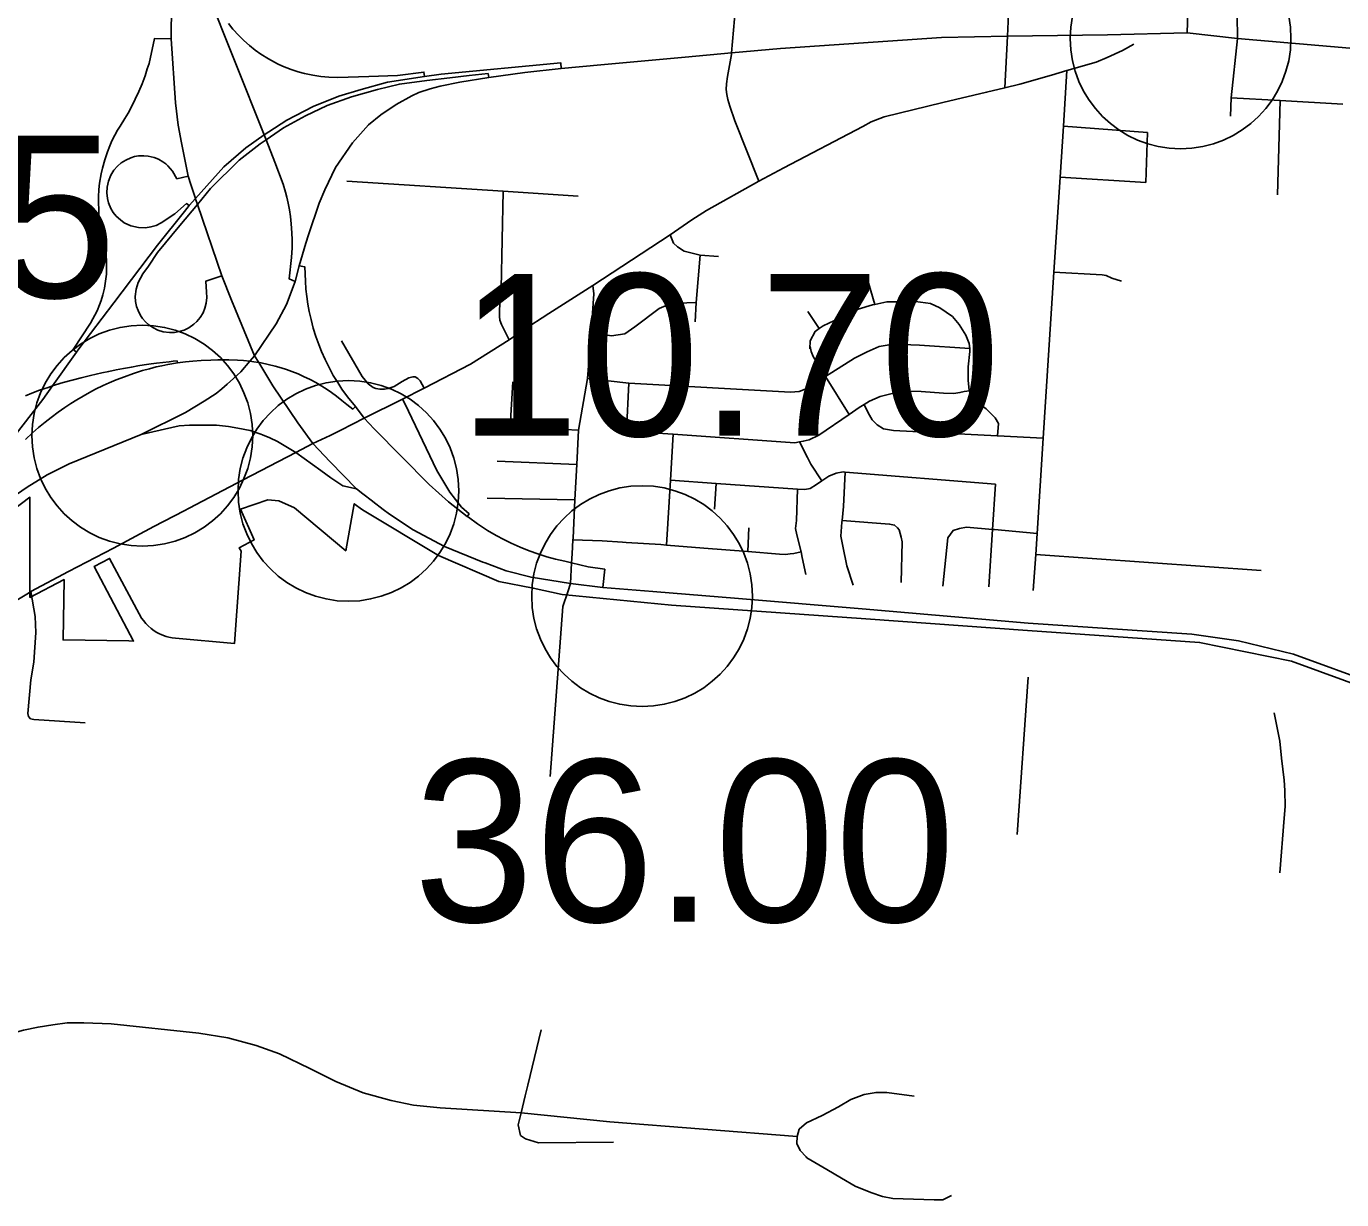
# Model space of a CAD drawing. Extents: x 1729596 to 1934326, y 644115 to 911751.
# Drawn here: x 1854280 to 1863218, y 727638 to 735609 of the extents above; entities that cross this region are included whole.
import ezdxf

# ---------------------------------------------------------------- set-up
doc = ezdxf.new("R2010")
doc.units = 0
for name, color, linetype in [('Default', 7, 'Continuous'), ('GM_X_City_Street', 7, 'Continuous'), ('GM_X_Corporation', 7, 'Continuous'), ('GM_X_County_Road', 7, 'Continuous'), ('GM_X_Interchange_Ramps', 7, 'Continuous'), ('GM_X_Interstate_Route', 7, 'Continuous'), ('GM_X_State_Route', 7, 'Continuous'), ('GM_X_US_Route', 7, 'Continuous')]:
    doc.layers.add(name, color=color, linetype=linetype)

msp = doc.modelspace()

# ---------------------------------------------------------------- linework, layer by layer
at = {"layer": 'Default'}
for centre in [(1862122.9, 735526.6), (1855068.3, 732828), (1856468.7, 732453.1), (1858464.1, 731737.8)]:
    msp.add_circle(centre, 750, dxfattribs=at)
at = {"layer": 'GM_X_City_Street'}
for points in [[(1860928.5, 735191), (1860946.3, 735541.5), (1860983.1, 736340.4), (1860995.2, 736422.4), (1861019.4, 736505.3), (1861060.5, 736584.8), (1861153.1, 736753.3), (1861210.8, 736879.3), (1861236.5, 736956)], [(1859070.9, 735418.1), (1859072.7, 735427.9), (1859098.8, 735735.7)], [(1862510, 735526.9), (1862506.9, 735684)], [(1859256.5, 734556.9), (1859426.5, 734647.9), (1859965.1, 734929.2), (1860021.6, 734960.3), (1860108.2, 734992.9), (1860507.9, 735092.2), (1860805, 735161.3), (1860928.5, 735191), (1861030, 735215.5), (1861245.9, 735276.4), (1861351, 735307.7), (1861549.4, 735364.9), (1861623.8, 735397.1), (1861727.9, 735444), (1861804.6, 735486.8)], [(1862462, 734998.7), (1862467.5, 735123), (1862510, 735526.9)], [(1859256.5, 734556.9), (1859094.6, 734966.6), (1859060.9, 735067.5), (1859047.1, 735111.6), (1859039.2, 735145.6), (1859036.4, 735180.1), (1859038.8, 735218.7), (1859044.1, 735267.9), (1859070.9, 735418.1)], [(1861122.2, 731775.3), (1861138.6, 732021.5), (1861147.8, 732164.1), (1861189.6, 732811.1), (1861262.6, 733939.6), (1861304.2, 734584), (1861326.6, 734930.1), (1861351, 735307.7)], [(1862467.5, 735123), (1862800.5, 735104), (1863225.3, 735079.9)], [(1862780.6, 734464.3), (1862800.5, 735104)], [(1861326.6, 734930.1), (1861898.1, 734888.1)], [(1861886.2, 734547.8), (1861898.1, 734888.1)], [(1861304.2, 734584), (1861886.2, 734547.8)], [(1856459, 734556.3), (1857519.7, 734488.1), (1858029, 734455.4)], [(1856979.5, 733149.4), (1856982.9, 733151.1), (1857297.7, 733314.2), (1857561.7, 733479.6), (1857656.6, 733544.1), (1857831.1, 733657.1), (1858129.2, 733848.3), (1858655.7, 734191.2), (1858802.9, 734294.4), (1858901.5, 734358.1), (1859256.5, 734556.9)], [(1857561.7, 733479.6), (1857508.6, 733583.5), (1857498, 733612.4), (1857495, 733636.7), (1857495.7, 733684.4), (1857505.6, 733827.8), (1857519.7, 734488.1)], [(1858655.7, 734191.2), (1858678.4, 734136.6), (1858704.3, 734110.8), (1858749.8, 734082), (1858858.4, 734053.1), (1858983.7, 734044.4)], [(1858824, 733602.3), (1858832.3, 733732.4), (1858858.4, 734053.1)], [(1860045.8, 733719.3), (1859987.4, 733921)], [(1861262.6, 733939.6), (1861589.2, 733919.7), (1861617.1, 733915.3), (1861656.8, 733898.6), (1861722.5, 733877.4)], [(1857989.1, 732025.8), (1857994.3, 732119.3), (1857995, 732132.1), (1858008, 732392.6), (1858020, 732632.3), (1858031.7, 732866.3), (1858092.8, 733215.6), (1858117.1, 733529.7), (1858136.8, 733790.7), (1858129.2, 733848.3)], [(1858117.1, 733529.7), (1858256.4, 733505.8), (1858346.6, 733520.3), (1858415.4, 733567.2), (1858579.6, 733690.7), (1858640, 733715.7), (1858704.2, 733728.6), (1858832.3, 733732.4)], [(1859605.6, 733472.8), (1859640.7, 733536.3), (1859668.3, 733555), (1859695.4, 733573.4), (1859810.3, 733627.6), (1859933.4, 733687.6), (1860029.8, 733716), (1860045.8, 733719.3), (1860128.2, 733736.3), (1860232.2, 733736.6), (1860322.2, 733739), (1860423.9, 733725.3)], [(1860880.2, 732827.2), (1860885.6, 732910), (1860864.3, 732948.4), (1860801.4, 733009.6), (1860720.5, 733071.1), (1860697.1, 733105.6), (1860687.9, 733131.4), (1860685.6, 733137.8), (1860678.8, 733202), (1860680.4, 733296.2), (1860692.2, 733400.1), (1860690.3, 733421), (1860687.2, 733454.3), (1860664.2, 733510.8), (1860619.4, 733583.7), (1860572.4, 733636.6), (1860487.5, 733696.1), (1860423.9, 733725.3)], [(1859668.3, 733555), (1859591.1, 733671.4)], [(1856982.9, 733151.1), (1856955.6, 733200.4), (1856940.4, 733217.1), (1856922.2, 733227), (1856907, 733227), (1856879, 733220.2), (1856835, 733195.1), (1856778.8, 733162.5), (1856738.6, 733148.1), (1856712.8, 733142.8), (1856682.5, 733142.8), (1856655.1, 733147.3), (1856636.9, 733155.7), (1856602.8, 733180.7), (1856561.8, 733229.2), (1856422.3, 733472)], [(1858092.8, 733215.6), (1858373.6, 733184.5), (1859473.5, 733122.5), (1859531.6, 733127.4), (1859571.8, 733142.8), (1859628.4, 733175.9), (1859711.1, 733229.1), (1859907.5, 733355.5), (1859994.3, 733398), (1860074.9, 733432.7), (1860171.1, 733449.1), (1860349, 733442.1), (1860690.3, 733421)], [(1859871.2, 732971.7), (1859711.1, 733229.1), (1859625.8, 733366.2), (1859612.4, 733400.5), (1859606.9, 733432.7), (1859604.7, 733418.7), (1859605.6, 733472.8)], [(1856417.6, 732866.2), (1856576.3, 732946.3), (1856836.5, 733076), (1856979.5, 733149.4)], [(1857567.8, 732886.9), (1857587, 733194.7)], [(1858359, 732859), (1858373.6, 733184.5)], [(1858359, 732859), (1858675.2, 732837), (1859501.5, 732779.4), (1859532.7, 732785.3), (1859559.7, 732790.4), (1859599.9, 732799.7), (1859664.4, 732830.7), (1859871.2, 732971.7), (1859939.6, 733018.3), (1859973.4, 733038.8), (1860010.4, 733061.2), (1860080.9, 733094), (1860191.4, 733120.2), (1860261.6, 733131), (1860359.5, 733127.3), (1860511.3, 733116.7), (1860581.3, 733115.5), (1860623.3, 733120.8), (1860653.5, 733128.3), (1860687.9, 733131.4), (1860691.5, 733131.7)], [(1859973.4, 733038.8), (1860001, 732983.2), (1860028.2, 732934.7), (1860061.6, 732902), (1860105.1, 732875.2), (1860172.9, 732864.1), (1860876.8, 732827.4), (1860877.5, 732827.4)], [(1857361.8, 732896), (1857567.8, 732886.9), (1858031.7, 732866.3)], [(1858630.2, 732084.7), (1858656.6, 732525.5), (1858675.2, 732837)], [(1860877.5, 732827.4), (1860880.2, 732827.2), (1861189.6, 732811.1)], [(1859686.3, 732521.6), (1859611, 732635.2), (1859587.8, 732679.7), (1859532.7, 732785.3)], [(1857479.6, 732653.6), (1858020, 732632.3)], [(1858656.6, 732525.5), (1858967.4, 732503.8), (1859520.6, 732465.1), (1859569.9, 732461.7), (1859606.1, 732469), (1859648.5, 732496.4), (1859686.3, 732521.6), (1859733.5, 732553), (1859781.8, 732572.2), (1859830, 732581.4), (1859844.3, 732580.3), (1860864.4, 732497.6)], [(1859898.5, 731812.9), (1859854.8, 731943.9), (1859827.2, 732076.6), (1859814.4, 732144.9), (1859822, 732241), (1859823, 732251.4), (1859831.9, 732347), (1859844.3, 732580.3)], [(1858955.7, 732327.9), (1858967.4, 732503.8)], [(1859575.8, 731884.6), (1859551.8, 731999.2), (1859544.5, 732039.3), (1859516.6, 732154), (1859507.3, 732198.3), (1859512.3, 732252.3), (1859520.6, 732465.1)], [(1860820.2, 731801.2), (1860844.9, 732190.9), (1860864.4, 732497.6)], [(1857411.2, 732402.4), (1858008, 732392.6)], [(1859823, 732251.4), (1860145.8, 732227.4), (1860179.6, 732220.8), (1860199.3, 732202.5), (1860211.1, 732188.2), (1860224.2, 732137.9), (1860231.6, 732105.8), (1860224.8, 731831.4)], [(1859183.1, 732040.9), (1859189.4, 732201.7)], [(1860508.4, 731806.5), (1860542.1, 732134.5), (1860577, 732184), (1860621.2, 732197.3), (1860669.3, 732206.5), (1860844.9, 732190.9), (1860857.8, 732189.8), (1860859.2, 732189.7)], [(1860859.2, 732189.7), (1861147.8, 732164.1)], [(1857994.3, 732119.3), (1858194, 732112.5), (1858330, 732104), (1858356.8, 732102.3)], [(1858356.8, 732102.3), (1858591.5, 732087.7), (1858630.2, 732084.7), (1858883.1, 732064.7), (1859183.1, 732040.9), (1859398.3, 732023.8), (1859438.2, 732021.1), (1859470.3, 732024.6), (1859496.3, 732028.2), (1859544.5, 732039.3)], [(1857959.3, 731767.6), (1857977.9, 731823.6), (1857985.7, 731963.9), (1857989.1, 732025.8)], [(1861138.6, 732021.5), (1862670.7, 731912.8)], [(1853727, 731391), (1854027.8, 731590.7), (1854129.7, 731658.5), (1854295.1, 731758.4)], [(1854679.2, 730876.8), (1854330.4, 730899.7), (1854309.7, 730904.3), (1854294.8, 730919.4), (1854290.5, 730940.2), (1854310.1, 731169.4), (1854331.2, 731290), (1854345.5, 731491.1), (1854339.3, 731599.7), (1854311.4, 731768.3)], [(1857926.2, 731668.3), (1857959.3, 731767.6)], [(1857840, 730511.8), (1857926.2, 731668.3)], [(1861012.7, 730119), (1861087.5, 731187.6)], [(1862798.1, 729856.9), (1862826.7, 730229.1), (1862834.1, 730309.1), (1862832, 730417.3), (1862827.3, 730487.5), (1862808, 730636.1), (1862798, 730752.5), (1862759.4, 730945.5)], [(1852804.3, 728577.7), (1853072.5, 728555.6), (1853189.7, 728549.5), (1853292.1, 728549.9), (1853495.7, 728566.8), (1853695.8, 728604.6), (1853889, 728664.3), (1854125.2, 728750.5), (1854261.6, 728789.2), (1854360, 728810.2), (1854461, 728826.2), (1854558.7, 728838), (1854573.7, 728838.2)], [(1854573.7, 728838.2), (1854671.5, 728839.7), (1854855.7, 728833), (1855451.9, 728767.9), (1855649, 728737.4), (1855841.9, 728685.7), (1856000, 728627.7), (1856206.5, 728529.7), (1856382.5, 728441.2), (1856569.1, 728364.3), (1856759.9, 728311.5), (1856911.6, 728279.9), (1857092.3, 728261.9), (1857642.5, 728227), (1858245.4, 728167.4), (1859516.8, 728066.7)], [(1857687.6, 728415.2), (1857777.7, 728791.7)], [(1858270.3, 728028.1), (1857759.9, 728024.4), (1857672.6, 728050.9), (1857637.2, 728073.9), (1857623.3, 728146.5), (1857642.5, 728227), (1857670.5, 728343.6), (1857687.6, 728415.2)], [(1860312.5, 728341.9), (1860126.1, 728366), (1860053.9, 728366), (1859973.2, 728352.3), (1859882.1, 728317.9), (1859797.9, 728267.8), (1859687.7, 728208.7), (1859581.5, 728159.6), (1859532.3, 728116.3), (1859516.8, 728066.7)], [(1859516.8, 728066.7), (1859514.6, 728019.9), (1859538.2, 727970.7), (1859578.1, 727928.1)], [(1859578.1, 727928.1), (1859583.2, 727922.7), (1859720.6, 727843.7), (1859818.5, 727783.6), (1859913, 727730.3), (1860017.8, 727685.7), (1860096.9, 727658.2), (1860167.3, 727646.1), (1860449.1, 727637.5), (1860507.5, 727637.5), (1860567.6, 727666.7)]]:
    msp.add_lwpolyline(points, dxfattribs=at)
at = {"layer": 'GM_X_Corporation'}
msp.add_lwpolyline([(1854027.7, 732200.7), (1854304.2, 732409.2), (1854304.2, 731729.1), (1854537.4, 731849.7), (1854530.1, 731440.8), (1854977.5, 731434.5), (1855009.4, 731432.2), (1854740.4, 731938.1), (1854846.4, 731994.5), (1855046.4, 731618.4), (1855063.5, 731589), (1855075.8, 731571.6), (1855092.2, 731552), (1855108, 731535.8), (1855128.4, 731517.8), (1855150, 731502.1), (1855166.8, 731491.6), (1855180.7, 731484), (1855201.9, 731474.3), (1855229.8, 731464.2), (1855249.6, 731458.8), (1855271.5, 731454.5), (1855293.2, 731451.8), (1855695.6, 731416.6), (1855739.5, 732044), (1855725.9, 732065), (1855828.3, 732119.4), (1855735.5, 732327.7), (1855921.8, 732391.8), (1855996.5, 732385.3), (1856102.5, 732338.1), (1856450.3, 732046.4), (1856509, 732364.9), (1856563.9, 732324.6), (1857080.2, 732014), (1857490.2, 731837.4), (1857725, 731792.9), (1857921.4, 731749), (1858664.2, 731675.5), (1859985.1, 731584.4), (1861082.9, 731504.9), (1862251.7, 731423.1), (1862877.3, 731296), (1863430.3, 731093.5)], dxfattribs=at)
at = {"layer": 'GM_X_County_Road'}
for points in [[(1855353.3, 732318.3), (1855386.2, 732335.3), (1855754.7, 732528.5), (1856112, 732713.9), (1856227.5, 732773.7), (1856344.9, 732829.4), (1856417.6, 732866.2)], [(1854295.1, 731758.4), (1854311.4, 731768.3), (1854568, 731904.6), (1854872.4, 732064.7), (1855145.7, 732210.7), (1855353.3, 732318.3)]]:
    msp.add_lwpolyline(points, dxfattribs=at)
at = {"layer": 'GM_X_Interchange_Ramps'}
for points in [[(1856107, 733875.9), (1856066, 733894.2), (1856081.7, 734039.2), (1856085.6, 734103.7), (1856086.3, 734157.4), (1856085.1, 734205.9), (1856080.8, 734268), (1856075.2, 734317), (1856068.4, 734361.6), (1856059.6, 734408.3), (1856050.7, 734448.3), (1856042, 734482.1), (1856025.7, 734537.1), (1855969.1, 734686.8), (1855909, 734837.9), (1855895.9, 734870.7), (1855501.5, 735861.3), (1855487.3, 735906.5), (1855471.1, 735965.4), (1855490.7, 735966.9)], [(1856986.5, 735267.1), (1856982.1, 735297.4), (1856803.4, 735274.2), (1856608, 735267.6), (1856396.2, 735261), (1856335.9, 735262.8), (1856282.4, 735267.8), (1856227.4, 735276.1), (1856169.7, 735288.5), (1856128.4, 735299.7), (1856079.4, 735315.8), (1856021.7, 735338.7), (1855986.4, 735355), (1855925.8, 735387.3), (1855874, 735419.7), (1855835.5, 735447.1), (1855795.9, 735478.4), (1855757.1, 735512.6), (1855723.7, 735545.5), (1855684.1, 735589.1), (1855653.6, 735626.9)], [(1855264.7, 735524.5), (1855150.9, 735525.3), (1855114.9, 735355.9), (1855102.5, 735319.8), (1855087.5, 735272.8), (1855066.4, 735217.2), (1855044.9, 735165.9), (1855020.7, 735113.4), (1854994.3, 735061.2), (1854971.7, 735019.8), (1854950.6, 734983.5), (1854917.3, 734930.9), (1854900.9, 734903.6), (1854881.6, 734868.6), (1854862.4, 734830), (1854847.6, 734797), (1854831.4, 734756.3), (1854813, 734701.9), (1854797.8, 734646.3), (1854789, 734606.5), (1854778.5, 734542.4), (1854773.9, 734499.7), (1854771, 734450.2), (1854770.4, 734411), (1854772, 734362.9), (1854774, 734333.8), (1854779.8, 734283), (1854785.8, 734245.5), (1854795.2, 734203), (1854805.9, 734162.5), (1854813.6, 734126.1), (1854818.8, 734094.3), (1854823.5, 734053.4), (1854826, 734014), (1854826.2, 733966.2), (1854824.1, 733925.2), (1854818.8, 733877), (1854810.5, 733829.3), (1854799.9, 733784.8), (1854788.2, 733745.5), (1854778.2, 733717), (1854761.7, 733676.2), (1854715.3, 733591.5), (1854598.7, 733412.9), (1854622.2, 733396.2)], [(1857914.3, 735321.4), (1857912.2, 735360.7), (1857099.3, 735283.5), (1856986.5, 735267.1), (1856733.5, 735230.3), (1856555.9, 735180.5), (1856403.1, 735134.3), (1856229.1, 735063.3), (1856051.5, 734970.9), (1855927.2, 734892.7), (1855895.9, 734870.7), (1855770.9, 734782.6), (1855621.7, 734654.7), (1855429, 734439), (1855385.7, 734390.6), (1855354.9, 734349.9), (1855170.6, 734121.7), (1854875.8, 733730.9), (1854637.8, 733418.2), (1854622.2, 733396.2), (1854458.3, 733165.8), (1854392.7, 733073.6), (1854179.6, 732800)], [(1855609.1, 733914.2), (1855499.6, 733876.9), (1855504.4, 733803.3), (1855506.5, 733766.9), (1855502.5, 733727.3), (1855493.9, 733694.2), (1855480.9, 733662.8), (1855461.4, 733630.5), (1855439.3, 733603.7), (1855419.2, 733584.9), (1855384.4, 733560.7), (1855353, 733545.5), (1855318.3, 733534.7), (1855286.5, 733529.6), (1855252.6, 733528.7), (1855210.6, 733534.3), (1855173.7, 733545.7), (1855140.3, 733562), (1855112, 733581.6), (1855091.2, 733600.2), (1855070.8, 733623.6), (1855056.5, 733644.4), (1855039.5, 733677.5), (1855029.6, 733705.9), (1855022.6, 733739.9), (1855020.6, 733773.5), (1855026.2, 733823.2), (1855039.4, 733867.9), (1855070.9, 733927.4), (1855110.6, 733980.4), (1855171.8, 734071.5), (1855324, 734255.2), (1855442.7, 734398.4), (1855532.5, 734506.8), (1855726.1, 734698.8), (1855870.1, 734811.3), (1855909, 734837.9), (1856027.3, 734918.9), (1856176.2, 735001.7), (1856323.5, 735071.2), (1856490.6, 735130.8), (1856666, 735180.4), (1856814.9, 735216.8), (1857001.9, 735241.7), (1857158.2, 735258.3), (1857288.5, 735275.4), (1857418.1, 735288), (1857421.9, 735262.1)], [(1855385.7, 734390.6), (1855368.7, 734404.1), (1855289.3, 734334.6), (1855196.6, 734273.4), (1855162.3, 734256.6), (1855126.9, 734245.7), (1855089.8, 734240.1), (1855042.7, 734241.3), (1854990.2, 734253.6), (1854945.8, 734274.6), (1854919.2, 734293.2), (1854890.7, 734319.9), (1854871.5, 734344), (1854854.5, 734372.1), (1854838.7, 734410), (1854831.2, 734440.2), (1854827.2, 734477.1), (1854829.2, 734516.7), (1854838.1, 734557.3), (1854854.3, 734597), (1854875.9, 734631.5), (1854899.3, 734658.5), (1854924.6, 734680.4), (1854956, 734700.6), (1854990.3, 734715.8), (1855016.2, 734723.4), (1855042.2, 734728), (1855078.9, 734729.8), (1855107.5, 734727.3), (1855147.9, 734717.9), (1855178.6, 734705.6), (1855207.8, 734689), (1855228.1, 734674), (1855242.9, 734660.7), (1855272.7, 734625.9), (1855303.5, 734573.7), (1855380.1, 734591.3)], [(1858198.4, 731795.7), (1858210.7, 731920.4), (1858097.3, 731937.8), (1857985.7, 731963.9), (1857940, 731974.6), (1857875.3, 731989.3), (1857816.8, 732005), (1857755, 732024.3), (1857698, 732044.5), (1857635.6, 732069.4), (1857574.8, 732096.7), (1857524.5, 732121.6), (1857471.9, 732150), (1857414.2, 732184.2), (1857346.5, 732228.7), (1857283.9, 732274.3), (1857276.7, 732279.8), (1857148.6, 732378), (1857017.7, 732495.6), (1856642.9, 732873.8), (1856576.3, 732946.3), (1856517.4, 733025.7), (1856463, 733091.4), (1856424.9, 733144.4), (1856395.8, 733188.7), (1856366.3, 733237.6), (1856337.3, 733290.4), (1856310.4, 733344.6), (1856285.9, 733399.8), (1856266.9, 733447.6), (1856247.8, 733501.4), (1856229.9, 733559.1), (1856214.7, 733616.7), (1856202.6, 733671.1), (1856193.3, 733721.5), (1856185.9, 733772.3), (1856180.2, 733823.6), (1856176.2, 733878.5), (1856172.5, 733974.9), (1856134.1, 733982)], [(1856517.4, 733025.7), (1856498.7, 733008), (1856457.1, 733039.9), (1856424.1, 733067.8), (1856387.3, 733096.7), (1856354.4, 733120.7), (1856324, 733141.3), (1856287.5, 733164.5), (1856246.8, 733188.2), (1856209, 733208.4), (1856164.6, 733230), (1856126.3, 733246.9), (1856084.6, 733263.6), (1856048.6, 733276.5), (1856012.4, 733288.3), (1855972.1, 733300), (1855923, 733312.2), (1855875.8, 733321.9), (1855859.1, 733324.6), (1855827.2, 733329.9), (1855799.5, 733333), (1855757, 733337.9), (1855715.7, 733340.7), (1855655.5, 733342.3), (1855581.5, 733342), (1855534.3, 733341.3), (1855467.4, 733338.7), (1855411.1, 733334.7), (1855362.8, 733330.2), (1855307.1, 733323.5), (1855242.8, 733312), (1855201.3, 733303.3), (1855163.1, 733294.5), (1855116.2, 733282.5), (1855070.1, 733269.5), (1855007.9, 733249.9), (1854946.7, 733228.3), (1854891.9, 733207), (1854842.3, 733185.9), (1854802.3, 733167.8), (1854751.2, 733142.9), (1854709.6, 733121.3), (1854666.2, 733097.2), (1854622.7, 733071.7), (1854582, 733046.3), (1854542.6, 733020.4), (1854496.6, 732988.3), (1854448.2, 732952.3), (1854407.8, 732920.5), (1854363.7, 732883.5), (1854323.3, 732847.6), (1854274.3, 732801.2)], [(1855307.1, 733323.5), (1855305.1, 733335.7), (1855279.2, 733333.2), (1855250.9, 733330.3), (1855208.6, 733325.5), (1855164.7, 733320.1), (1855128.6, 733315.3), (1855080.1, 733308.3), (1855038, 733301.7), (1854994.3, 733294.4), (1854941.3, 733284.9), (1854890.1, 733275), (1854840.5, 733264.8), (1854794, 733254.6), (1854717.3, 733236.6), (1854653, 733220.2), (1854531.5, 733188), (1854479.5, 733172.6), (1854458.3, 733165.8), (1854427.8, 733156), (1854370.5, 733136.1), (1854318.9, 733116.8), (1854274.9, 733099.2)], [(1857276.7, 732279.8), (1857289.1, 732296.1), (1857237.6, 732342.9), (1857195.7, 732394.1), (1857157.9, 732443.8), (1857116.6, 732512.1), (1857070.2, 732591.3), (1856851.6, 733045.7), (1856836.5, 733076)]]:
    msp.add_lwpolyline(points, dxfattribs=at)
at = {"layer": 'GM_X_Interstate_Route'}
for points in [[(1855298, 736522.1), (1855281.1, 736215.4), (1855268.6, 735991), (1855264.7, 735524.5), (1855293.4, 735089.8), (1855311.8, 734937.8), (1855334.8, 734818), (1855380.1, 734591.3), (1855398.3, 734534.6)], [(1855398.3, 734534.6), (1855429, 734439), (1855431.5, 734431.1), (1855442.7, 734398.4), (1855609.1, 733914.2)], [(1855609.1, 733914.2), (1855675.5, 733749.4), (1855831.5, 733370.7)], [(1855831.5, 733370.7), (1855859.1, 733324.6), (1855954.2, 733165.7), (1856125.4, 732914.4), (1856227.5, 732773.7), (1856344.5, 732649.7), (1856523.7, 732467.4)], [(1855061.6, 732836.2), (1855268.8, 732883.3), (1855318.2, 732893.6), (1855388.5, 732899.1), (1855456.6, 732900.3), (1855571.7, 732899.1), (1855654.4, 732889.5), (1855716.4, 732879.8), (1855801.8, 732861.9), (1855874.8, 732837.1), (1855884.3, 732833.2)], [(1853387.9, 731774.5), (1853425.1, 731802.9), (1853807.4, 732118.2), (1854135.2, 732374.3), (1854285.3, 732478.5), (1854422, 732562.2), (1854572.3, 732637.3), (1855061.6, 732836.2)], [(1855884.3, 732833.2), (1855935.4, 732812.3), (1855987.8, 732787.5), (1856112, 732713.9), (1856281.8, 732592), (1856348.9, 732542), (1856430.3, 732487.7), (1856523.7, 732467.4)], [(1856523.7, 732467.4), (1856523.7, 732467.4), (1856567.3, 732433.4), (1856632.6, 732382.1)], [(1856632.6, 732382.1), (1856634.4, 732380.6), (1856705.9, 732326.1)], [(1856705.9, 732326.1), (1856748.6, 732293.5), (1856908.5, 732187.8), (1857121.3, 732075), (1857381.1, 731969.3), (1857397, 731963.3)], [(1857397, 731963.3), (1857541, 731909.3), (1857709.5, 731866.4), (1857977.9, 731823.6), (1858198.4, 731795.7)], [(1858198.4, 731795.7), (1858536.3, 731768.3), (1859120, 731720.8), (1859959.5, 731652.2), (1861086.4, 731554.8), (1862198.6, 731478.6), (1862516.4, 731435.2), (1862891, 731344.2), (1863448.9, 731139.9), (1863683.1, 731039), (1863686.7, 731037.6)]]:
    msp.add_lwpolyline(points, dxfattribs=at)
at = {"layer": 'GM_X_State_Route'}
msp.add_lwpolyline([(1863317.3, 735456.8), (1863272.9, 735459.7), (1862510, 735526.9), (1862168.5, 735564.8)], dxfattribs=at)
at = {"layer": 'GM_X_US_Route'}
for points in [[(1862168.5, 735564.8), (1862179.1, 735924.3), (1862189.8, 736305.9), (1862219.3, 736659.7), (1862246, 736852.2)], [(1858756.7, 735399.1), (1859072.7, 735427.9), (1859405.4, 735457.5), (1860497.8, 735532.5), (1860946.3, 735541.5), (1861627.3, 735550.6), (1862168.5, 735564.8)], [(1856180.3, 734135.3), (1856197.5, 734192.2), (1856269.3, 734407.5), (1856309.1, 734499.1), (1856380.8, 734650.6), (1856496.3, 734818), (1856605.6, 734939.5), (1856689, 735007.3), (1856793.3, 735077.7), (1856900.3, 735137.7), (1856947.2, 735158.6), (1857025.4, 735184.7), (1857093.2, 735202.9), (1857226, 735228.6), (1857421.9, 735262.1), (1857666.5, 735295.6), (1857914.3, 735321.4), (1858183.7, 735347), (1858756.7, 735399.1)], [(1855688.7, 733216.1), (1855738.6, 733261.4), (1855799.5, 733333), (1855831.5, 733370.7), (1855978.7, 733588.3), (1856047.6, 733719.5), (1856107, 733875.9), (1856134.1, 733982), (1856180.3, 734135.3)], [(1855061.6, 732836.2), (1855361, 732985.7), (1855489.1, 733061.3), (1855569.5, 733114.9), (1855609.2, 733147.2)], [(1855609.2, 733147.2), (1855645.6, 733176.9), (1855688.7, 733216.1)]]:
    msp.add_lwpolyline(points, dxfattribs=at)

# ---------------------------------------------------------------- texts
at = {"layer": 'Default'}
for s, p in [('22.25', (1851212.5, 733766.1)), ('10.70', (1857218.7, 732827)), ('36.00', (1856911.2, 729525.9))]:
    msp.add_text(s, height=1100, dxfattribs=at).set_placement(p)

doc.saveas('drawing.dxf')
